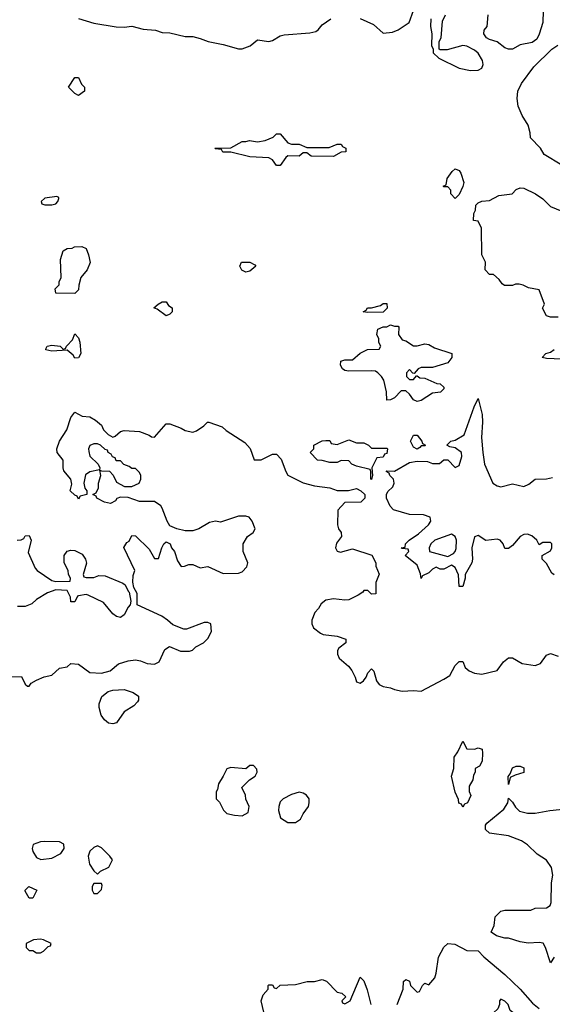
# Model space of a CAD drawing. Header units: inches. Extents: x 2348341 to 2479810, y 460419 to 613669.
# Tile 501 of 656: x 2423741 to 2426540, y 551251 to 556425. Entities that reach past the tile are written whole.
import ezdxf

# ---------------------------------------------------------------- set-up
doc = ezdxf.new("R2010")
doc.units = ezdxf.units.IN
doc.header["$MEASUREMENT"] = 0
doc.layers.add('C4525', color=7, linetype='Continuous')

msp = doc.modelspace()

# ---------------------------------------------------------------- linework, layer by layer
at = {"layer": 'C4525', "color": 2}
for points, elevation in [([(2424050, 556430.6), (2424130, 556406.8), (2424247.1, 556387.1), (2424290, 556386), (2424330, 556390.8), (2424390, 556376), (2424454, 556370), (2424490, 556358), (2424530, 556356), (2424610, 556336), (2424650, 556336), (2424690, 556326.8), (2424730.6, 556310.6), (2424810, 556294.8), (2424890, 556271), (2424910, 556271), (2424952.7, 556287.3), (2424990, 556318.8), (2425050, 556310.8), (2425070, 556316), (2425110, 556341), (2425130, 556346), (2425264.7, 556355.3), (2425296.5, 556363.5), (2425310, 556371.3), (2425330, 556398.8), (2425375.3, 556430)], 46), ([(2425530, 556432), (2425599.6, 556399.6), (2425650, 556354), (2425700.4, 556359.6), (2425730, 556372), (2425788, 556410), (2425810, 556474)], 46), ([(2425901, 556430), (2425898.8, 556390), (2425906, 556350), (2425904.7, 556290), (2425914, 556270), (2425914, 556250), (2425943.6, 556223.6), (2426050, 556171), (2426110, 556157.3), (2426150, 556159.1), (2426169.4, 556170.6), (2426176, 556190), (2426172.7, 556210), (2426150, 556249), (2426130, 556265.2), (2426090, 556286), (2426070, 556289.2), (2425987.3, 556267.3), (2425950, 556266), (2425946, 556270), (2425946, 556310), (2425955.3, 556330), (2425963.1, 556416.9), (2425978, 556450)], 46), ([(2426491.1, 556471.1), (2426490.4, 556410), (2426471.4, 556348.6), (2426457.8, 556322.2), (2426434.2, 556305.8), (2426370, 556292.6), (2426330, 556269.3), (2426310, 556269.3), (2426290, 556277), (2426250, 556309.3), (2426210, 556320.9), (2426194, 556330), (2426179, 556350), (2426182, 556370), (2426198, 556390), (2426202, 556450)], 42), ([(2426590, 555661.2), (2426496.4, 555716.4), (2426478, 555750), (2426424.7, 555804.7), (2426424, 555830), (2426412.7, 555870), (2426382, 555922), (2426360.9, 555970), (2426354.5, 556010), (2426358.4, 556050), (2426377.6, 556090), (2426443.3, 556176.7), (2426537, 556270), (2426568.5, 556291.5)], 42), ([(2426570, 554862), (2426530, 554862), (2426510, 554868), (2426488.4, 554908.4), (2426498, 554930), (2426470, 555006), (2426415.3, 555015.3), (2426386, 555030), (2426365.4, 555034.6), (2426345.4, 555034.6), (2426330, 555028), (2426288.4, 555028.4), (2426276.4, 555036.4), (2426260.4, 555060.4), (2426230, 555086), (2426210, 555086), (2426186, 555110), (2426188, 555150), (2426168.7, 555190), (2426168, 555330), (2426150, 555366), (2426126, 555370), (2426127.3, 555407.3), (2426136.4, 555423.6), (2426138, 555450), (2426150, 555462), (2426170, 555472), (2426210, 555474), (2426258, 555502), (2426328, 555510), (2426350, 555532), (2426370, 555541), (2426390, 555538.8), (2426450.5, 555510.5), (2426490, 555482.8), (2426530, 555444), (2426610, 555410.6)], 42), ([(2426630, 554639), (2426510, 554644), (2426486, 554650), (2426506, 554670), (2426530, 554678), (2426550, 554691)], 42), ([(2426550, 553508), (2426536.4, 553516.4), (2426510, 553568), (2426486, 553590), (2426486, 553610), (2426530, 553634), (2426538, 553650), (2426538, 553670), (2426530, 553678), (2426490, 553678), (2426470, 553666), (2426458, 553690), (2426432.1, 553712.1), (2426410, 553721.2), (2426390, 553719), (2426370, 553708.7), (2426330, 553662), (2426310, 553646), (2426290, 553646), (2426282, 553670), (2426266, 553690), (2426250, 553695.3), (2426190, 553688.7), (2426150, 553714), (2426130, 553708), (2426116, 553650), (2426121, 553590), (2426116, 553570), (2426082, 553510), (2426082, 553490), (2426070, 553446), (2426050, 553446), (2426047.3, 553507.3), (2426030, 553546), (2426010, 553558), (2425970, 553538), (2425950, 553538), (2425930, 553548), (2425910, 553538), (2425890, 553518), (2425858, 553502), (2425850, 553488), (2425847.3, 553512.7), (2425830, 553558), (2425766, 553610), (2425786, 553630), (2425782, 553642), (2425750, 553646), (2425746, 553650), (2425766, 553654), (2425768, 553670), (2425788, 553690), (2425836, 553724), (2425888.7, 553770), (2425902, 553790), (2425898, 553810), (2425863.1, 553823.1), (2425790, 553824), (2425706, 553850), (2425688.4, 553868.4), (2425668, 553910), (2425668, 553930), (2425674.6, 553945.4), (2425702, 553970), (2425708, 553990), (2425706, 554010), (2425686, 554030), (2425682, 554042), (2425666, 554050), (2425670, 554054), (2425710, 554052), (2425790, 554098), (2425830, 554104.7), (2425883.6, 554103.6), (2425910, 554092), (2425947.3, 554092.7), (2425970, 554112), (2425990, 554112), (2426030, 554072), (2426050, 554082), (2426064, 554130), (2426062, 554150), (2426030, 554175.3), (2426000.4, 554180.4), (2425986, 554190), (2426006, 554210), (2426030, 554216), (2426077, 554243), (2426128.9, 554391.1), (2426150, 554434), (2426170.6, 554350), (2426173.4, 554310), (2426167.7, 554230), (2426174, 554150), (2426184, 554090), (2426226.8, 553990), (2426250, 553974.8), (2426270, 553970.8), (2426330, 553986.8), (2426390, 553971.3), (2426415.5, 553984.5), (2426450, 554011.3), (2426510, 554012), (2426540.2, 554019.8)], 42), ([(2423691.3, 552971.3), (2423750, 552974), (2423770, 552934), (2423782, 552922), (2423790, 552922), (2423802, 552938), (2423830, 552954), (2423868.7, 552971.3), (2423910, 552981), (2423950, 553018), (2423990, 553024.7), (2424010, 553042), (2424050, 553038), (2424110, 552994.8), (2424170, 552991), (2424216.5, 553003.5), (2424260.2, 553039.8), (2424310, 553056), (2424350, 553061), (2424376, 553056), (2424410, 553041), (2424450, 553038.8), (2424474, 553050), (2424504, 553116), (2424528.4, 553131.6), (2424586.4, 553106.4), (2424634, 553106), (2424648.4, 553111.6), (2424666, 553130), (2424706, 553150), (2424730, 553174), (2424748, 553210), (2424746, 553250), (2424730, 553258), (2424710, 553258), (2424616.9, 553223.1), (2424603.1, 553223.1), (2424544.7, 553244.7), (2424518, 553270), (2424488, 553290), (2424358, 553350), (2424359, 553410), (2424340.4, 553440.4), (2424335.3, 553470), (2424336.4, 553503.6), (2424346, 553530), (2424288.4, 553651.6), (2424303.1, 553676.9), (2424315.3, 553684.7), (2424330, 553714), (2424350, 553712), (2424422, 553642), (2424450, 553594), (2424470, 553594), (2424488, 553650), (2424498, 553670), (2424510, 553682), (2424531.3, 553670), (2424538, 553650), (2424554.8, 553630), (2424570, 553582), (2424590, 553552), (2424607.3, 553552.7), (2424630, 553562), (2424650, 553562), (2424690, 553544.7), (2424730, 553552), (2424810, 553514.8), (2424890, 553516), (2424910, 553522.8), (2424934, 553550), (2424939, 553570), (2424915.3, 553630), (2424915.3, 553670), (2424938, 553710), (2424968, 553730), (2424978, 553750), (2424962, 553790), (2424946, 553810), (2424930, 553815.3), (2424890, 553815.3), (2424795.3, 553784.7), (2424770, 553789), (2424738, 553782), (2424682, 553750), (2424650, 553739), (2424610, 553739), (2424566, 553750), (2424530, 553766), (2424515.3, 553790), (2424490, 553858), (2424482, 553870), (2424450, 553893.2), (2424370, 553893.2), (2424310, 553914), (2424270, 553915.3), (2424251.3, 553908.7), (2424243.6, 553896.4), (2424218, 553882), (2424186, 553890), (2424146, 553910), (2424142, 553922), (2424126, 553930), (2424142, 553938), (2424154.6, 553965.4), (2424155.3, 553990), (2424168, 554030), (2424162, 554058), (2424170, 554054), (2424212, 554052), (2424231.6, 554031.6), (2424250, 553994), (2424291.6, 553971.6), (2424330, 553971.3), (2424368, 553990), (2424378, 554010), (2424378, 554030), (2424370, 554046), (2424350, 554066), (2424330, 554066), (2424316.4, 554076.4), (2424287.3, 554087.3), (2424270, 554106), (2424247.3, 554107.3), (2424242, 554122), (2424228, 554128), (2424222, 554142), (2424206, 554150), (2424202, 554162), (2424190, 554166), (2424166, 554190), (2424150, 554195.3), (2424130, 554195.3), (2424110, 554188), (2424102.8, 554170), (2424103.5, 554156.5), (2424110, 554132), (2424154, 554090), (2424162, 554070), (2424159.6, 554060.4), (2424110, 554048.7), (2424087.5, 554032.5), (2424078, 553990), (2424083.6, 553963.6), (2424094, 553950), (2424094, 553930), (2424058, 553922), (2424050, 553906), (2424042, 553922), (2424030, 553926), (2424006, 553950), (2424015.3, 553984.7), (2424009, 554010), (2423973.6, 554053.6), (2423969, 554070), (2423968.7, 554110), (2423938, 554150), (2423935.3, 554170), (2423949.2, 554210), (2423989.2, 554270), (2424010, 554334), (2424030, 554362), (2424070, 554342), (2424110, 554338), (2424139.8, 554319.8), (2424170, 554294), (2424182, 554270), (2424205.4, 554245.4), (2424230, 554231.3), (2424243.1, 554236.9), (2424270, 554261), (2424290, 554266.8), (2424370, 554261), (2424422, 554242), (2424432.7, 554232.7), (2424450, 554232), (2424510, 554302), (2424530, 554302), (2424590, 554278.8), (2424610, 554266), (2424650, 554258), (2424670, 554264.7), (2424708, 554290), (2424728, 554310), (2424734, 554310), (2424805.4, 554285.4), (2424826.4, 554266.4), (2424923.6, 554203.6), (2424951.6, 554171.6), (2424972.7, 554112.7), (2425010, 554112), (2425070, 554142), (2425090, 554142), (2425115.3, 554115.3), (2425138.8, 554050), (2425150, 554031.3), (2425230, 553991), (2425290, 553976), (2425370, 553964.7), (2425410, 553951), (2425468.9, 553951.1), (2425510, 553962), (2425534, 553950), (2425554, 553930), (2425554, 553910), (2425534, 553890), (2425450, 553888), (2425412, 553848), (2425411.3, 553770), (2425416, 553750), (2425431, 553730), (2425431.3, 553710), (2425405.2, 553674.8), (2425401, 553650), (2425410, 553632), (2425426.4, 553626.4), (2425490, 553644.7), (2425591.1, 553611.1), (2425611.6, 553571.6), (2425612.7, 553552.7), (2425630.7, 553510.7), (2425612.7, 553467.3), (2425611.6, 553408.4), (2425590, 553406), (2425570, 553426), (2425550, 553426), (2425543.6, 553416.4), (2425519.8, 553400.2), (2425470, 553377.2), (2425450, 553374), (2425390, 553381.2), (2425350, 553374), (2425325.5, 553354.5), (2425310.8, 553330), (2425291, 553310), (2425276, 553270), (2425276, 553250), (2425284.7, 553230), (2425320.9, 553200.9), (2425334.9, 553194.9), (2425410, 553186), (2425454, 553170), (2425454, 553150), (2425417.3, 553122.7), (2425410.8, 553110), (2425410.7, 553090), (2425418.8, 553070), (2425468.2, 553028.2), (2425485.8, 553005.8), (2425504, 552970), (2425510, 552944.7), (2425530, 552938), (2425548, 552950), (2425562, 552970), (2425570, 552992), (2425590, 553014), (2425602, 553002), (2425616, 552950), (2425630, 552931.3), (2425650, 552921), (2425690, 552914.8), (2425710, 552904.9), (2425750, 552897.1), (2425810, 552900.5), (2425850, 552897.3), (2425970, 552958.8), (2426000.9, 552979.1), (2426030, 553032), (2426050, 553052), (2426070, 553052), (2426081.4, 553021.4), (2426102.5, 553002.5), (2426130, 552990.7), (2426170, 552985.5), (2426250, 553004.7), (2426284, 553050), (2426310, 553070.8), (2426330, 553070.8), (2426382, 553042), (2426450, 553030.7), (2426478, 553042), (2426510, 553086), (2426530, 553094.8), (2426570, 553081)], 42), ([(2423728, 553690), (2423749, 553691), (2423762, 553698), (2423770, 553712), (2423790, 553714), (2423802, 553690), (2423785.4, 553625.4), (2423822, 553542), (2423832, 553530), (2423910, 553478), (2423930, 553472), (2424006, 553474), (2424008, 553490), (2423998, 553510), (2423995.3, 553530), (2423975.3, 553570), (2423975.3, 553610), (2423990, 553631.3), (2424010, 553638), (2424030, 553636), (2424070, 553616), (2424086, 553590), (2424091.3, 553568.7), (2424074, 553510), (2424078, 553498), (2424090, 553494), (2424130, 553494), (2424156.4, 553503.6), (2424190, 553502.8), (2424283.5, 553463.5), (2424295.3, 553455.3), (2424310, 553422), (2424316.9, 553416.9), (2424324.7, 553370), (2424322, 553350), (2424310, 553338), (2424290, 553298), (2424270, 553284), (2424250, 553288.7), (2424230, 553302), (2424182, 553362), (2424100.2, 553400.2), (2424090, 553404), (2424050, 553398), (2424044.7, 553395.3), (2424030, 553366), (2424010, 553366), (2424008, 553390), (2423990, 553426), (2423930, 553428.7), (2423886.4, 553413.6), (2423830, 553378), (2423805.4, 553354.6), (2423770, 553342), (2423730, 553342)], 42), ([(2426550, 551498), (2426530, 551468), (2426504, 551550), (2426492.1, 551572.1), (2426470, 551576), (2426412.9, 551572.9), (2426370, 551579.3), (2426310, 551599), (2426290, 551599), (2426246, 551610), (2426218, 551630), (2426234.6, 551665.4), (2426239, 551710), (2426270, 551741), (2426290, 551746), (2426426.4, 551746.4), (2426450, 551756), (2426510, 551758), (2426528, 551770), (2426534, 551786), (2426535.3, 551890), (2426542, 551930), (2426535.3, 551970), (2426510, 552008), (2426460.2, 552040.2), (2426410, 552088.7), (2426378, 552110), (2426310, 552136), (2426209.4, 552149.4), (2426188, 552170), (2426188.4, 552191.6), (2426196.4, 552203.6), (2426284.1, 552275.9), (2426305.2, 552310), (2426310, 552334), (2426330, 552314), (2426346, 552286), (2426366.4, 552266.4), (2426410, 552254.9), (2426450, 552254.9), (2426526, 552270), (2426610, 552278)], 38), ([(2425725.2, 551250), (2425755.3, 551330), (2425758, 551370), (2425770, 551382), (2425790, 551372), (2425794, 551350), (2425830, 551314), (2425842, 551318), (2425858, 551350), (2425870, 551362), (2425890, 551354), (2425922, 551390), (2425930, 551414), (2425941.2, 551498.8), (2425969.5, 551550.5), (2425990, 551571), (2426027.1, 551567.1), (2426090, 551534), (2426150, 551532), (2426179.8, 551499.8), (2426290, 551407.3), (2426370, 551330.7), (2426436.2, 551256.2), (2426470, 551228)], 38), ([(2425024, 551210), (2425009, 551270), (2425020.2, 551299.8), (2425046, 551330), (2425046, 551350), (2425050, 551354), (2425070, 551354), (2425078, 551338), (2425090, 551334), (2425110, 551352), (2425190, 551354.8), (2425251, 551371), (2425290, 551371.3), (2425330, 551382), (2425352.7, 551372.7), (2425410, 551314), (2425434, 551310), (2425454, 551290), (2425434, 551270), (2425438, 551258), (2425450, 551254), (2425478, 551270), (2425530, 551394), (2425550, 551374), (2425567.1, 551327.1), (2425586.8, 551250)], 38)]:
    msp.add_lwpolyline(points, dxfattribs=dict(at, elevation=elevation))
for points, elevation in [([(2424050, 556026), (2424030, 556038), (2423998, 556070), (2424030, 556122), (2424050, 556122), (2424066.4, 556086.4), (2424082, 556070), (2424082, 556050)], 42), ([(2425170, 555771.3), (2425210, 555771.3), (2425250, 555754), (2425367.3, 555752.7), (2425408.9, 555771.1), (2425430, 555771.3), (2425438, 555758), (2425454, 555750), (2425454, 555730), (2425430, 555728), (2425390, 555706), (2425272.7, 555707.3), (2425250, 555726), (2425230, 555726), (2425210, 555708), (2425150, 555709), (2425138.8, 555701.2), (2425110, 555658), (2425090, 555658), (2425070, 555688.7), (2425050, 555699), (2424950, 555705.2), (2424850, 555728.7), (2424808.9, 555728.9), (2424802, 555742), (2424770, 555746), (2424766, 555750), (2424850, 555752), (2424910, 555784.7), (2424930, 555784.7), (2424949.1, 555790.9), (2424990, 555782.8), (2425030, 555790.7), (2425072.3, 555807.7), (2425090, 555824.7), (2425110, 555824.7), (2425150, 555778)], 42), ([(2426030, 555486), (2426006, 555510), (2426006, 555530), (2425990, 555546), (2425970, 555546), (2425966, 555550), (2425982, 555558), (2425988, 555590), (2426013.6, 555626.4), (2426030, 555642), (2426050, 555632), (2426058.5, 555618.5), (2426074, 555570), (2426070, 555548), (2426050, 555506)], 42), ([(2423935.3, 555495.3), (2423872.7, 555487.3), (2423854, 555470), (2423858, 555458), (2423872.7, 555452.7), (2423910, 555452), (2423930, 555458), (2423942, 555470), (2423946, 555486), (2423946, 555490)], 46), ([(2424030, 554986), (2423930, 554988), (2423928, 555010), (2423948, 555032), (2423948, 555048), (2423958, 555070), (2423954.6, 555165.4), (2423969.1, 555210.9), (2423990, 555222), (2424016.4, 555223.6), (2424028, 555232), (2424067.3, 555232.7), (2424090, 555222), (2424102.8, 555190), (2424110.6, 555149.4), (2424096, 555110), (2424062, 555070), (2424051.3, 555030), (2424050, 555006)], 42), ([(2424930, 555099), (2424908.9, 555108.9), (2424898, 555130), (2424906, 555150), (2424950, 555151), (2424976.9, 555136.9), (2424982, 555130), (2424950, 555104)], 42), ([(2424510, 554868), (2424463.1, 554903.1), (2424446, 554910), (2424468, 554930), (2424490, 554942), (2424510, 554942), (2424522.8, 554922.8), (2424542, 554910), (2424542, 554890), (2424530, 554878)], 42), ([(2425570, 554886), (2425546, 554890), (2425562, 554898), (2425568.9, 554911.1), (2425590, 554911.3), (2425636.4, 554923.6), (2425650, 554934), (2425670, 554934), (2425671.6, 554908.4), (2425650, 554888.7)], 42), ([(2425710, 554814), (2425730, 554814), (2425734, 554810), (2425732, 554770), (2425750, 554742), (2425770, 554738), (2425810, 554712), (2425830, 554712), (2425870, 554722), (2425890, 554718), (2425919.8, 554699.8), (2426012, 554670), (2426012, 554650), (2425990, 554622), (2425910, 554598), (2425850, 554598), (2425834, 554590), (2425814, 554566), (2425807.3, 554567.3), (2425790, 554586), (2425774, 554570), (2425774, 554550), (2425790, 554534), (2425810, 554534), (2425826, 554554), (2425830, 554554), (2425843.6, 554543.6), (2425870, 554542), (2425932.7, 554512.7), (2425950, 554512), (2425970, 554494), (2425970, 554486), (2425951.6, 554468.4), (2425910, 554462), (2425850, 554424), (2425830, 554419), (2425810, 554428), (2425790, 554458), (2425770, 554475.3), (2425746, 554474), (2425710, 554438), (2425690, 554428), (2425670, 554426), (2425668, 554470), (2425654, 554530), (2425642, 554550), (2425622, 554570), (2425610, 554577.2), (2425590, 554579), (2425470, 554578), (2425450, 554582), (2425438, 554590), (2425426, 554610), (2425428, 554630), (2425450, 554638), (2425490, 554638), (2425530, 554672), (2425568.4, 554691.6), (2425630, 554694), (2425638, 554710), (2425628, 554728), (2425627.3, 554747.3), (2425618, 554770), (2425622, 554798), (2425650, 554811.3), (2425670, 554811.3), (2425690, 554822)], 42), ([(2424030, 554646), (2424022, 554662), (2423990, 554688.7), (2423910, 554683.7), (2423878, 554690), (2423880.4, 554699.6), (2423886, 554710), (2423910, 554714), (2423954, 554710), (2423970, 554694), (2423982, 554698), (2423986, 554710), (2423989.2, 554710.8), (2424018, 554742), (2424030, 554774), (2424050, 554754), (2424056, 554730), (2424062, 554670), (2424050, 554648)], 42), ([(2425510, 554202), (2425550, 554202), (2425574, 554190), (2425590, 554174), (2425670, 554174), (2425674, 554170), (2425670, 554146), (2425658, 554142), (2425650, 554126), (2425618, 554122), (2425592, 554070), (2425594, 554030), (2425590, 554008), (2425586, 554010), (2425586, 554050), (2425582, 554062), (2425510, 554078), (2425486, 554090), (2425470, 554106), (2425430, 554108), (2425410, 554098), (2425370, 554098), (2425330, 554109), (2425306, 554110), (2425268, 554150), (2425286, 554170), (2425286, 554190), (2425330, 554212), (2425350, 554214), (2425370, 554214), (2425378, 554198), (2425410, 554192), (2425470, 554218)], 42), ([(2425830, 554168.7), (2425810, 554178), (2425795.3, 554210), (2425810, 554242), (2425830, 554242), (2425854, 554210), (2425858, 554198), (2425874, 554190), (2425870, 554186), (2425850, 554186), (2425843.6, 554176.4)], 42), ([(2426010, 553721.2), (2425922, 553690), (2425902, 553670), (2425892, 553650), (2425894, 553630), (2425990, 553604.7), (2426020.2, 553619.8), (2426029.2, 553630.8), (2426033.6, 553646.4), (2426036, 553690), (2426028.7, 553710)], 42), ([(2424230, 552724.5), (2424208.2, 552728.2), (2424186.2, 552746.2), (2424169.3, 552770), (2424159.3, 552810), (2424159.3, 552830), (2424171.7, 552868.3), (2424205.3, 552894.7), (2424230, 552902.4), (2424290, 552905.5), (2424338, 552890), (2424364.7, 552870), (2424364.7, 552850), (2424359.8, 552840.2), (2424339.8, 552820.2), (2424290, 552788.7), (2424250, 552729.5)], 38), ([(2426130, 552591.3), (2426150, 552598), (2426170.8, 552590.8), (2426172, 552570), (2426171.1, 552528.9), (2426156.9, 552503.1), (2426134, 552490), (2426134, 552470), (2426125.4, 552454.6), (2426122, 552430), (2426103.6, 552396.4), (2426102, 552370), (2426111.1, 552348.9), (2426094, 552310), (2426078, 552302), (2426070, 552286), (2426062, 552302), (2426048.4, 552308.4), (2426047.3, 552327.3), (2426030, 552366), (2426009.3, 552450), (2426022.7, 552490), (2426024, 552550), (2426043.1, 552576.9), (2426070, 552634), (2426090, 552594)], 38), ([(2424970, 552506), (2424950, 552506), (2424930, 552488), (2424850, 552495.3), (2424830, 552488), (2424810.9, 552449.1), (2424784.7, 552410), (2424779.6, 552380.4), (2424772.7, 552367.3), (2424774, 552330), (2424790, 552314), (2424811.6, 552271.6), (2424830, 552254), (2424870, 552244.7), (2424910, 552242), (2424942, 552258), (2424946, 552290), (2424928.9, 552328.9), (2424928, 552350), (2424908, 552390), (2424948.9, 552431.1), (2424978, 552450), (2424988, 552470), (2424987.3, 552487.3)], 42), ([(2426310, 552406), (2426307.3, 552447.3), (2426318, 552462), (2426330, 552494), (2426350, 552502), (2426370, 552502), (2426390, 552494), (2426390, 552469), (2426344.7, 552455.3), (2426318, 552442)], 38), ([(2425210, 552365.2), (2425170, 552353.2), (2425124.7, 552330), (2425110, 552315.3), (2425102, 552290), (2425100.7, 552270), (2425111.3, 552230), (2425150, 552206.8), (2425190, 552206.8), (2425216, 552224), (2425230, 552252), (2425258, 552290), (2425262, 552310), (2425262, 552330), (2425248.7, 552350), (2425230, 552361.2)], 42), ([(2423870, 552106.6), (2423850, 552105.2), (2423811.3, 552090), (2423806, 552070), (2423810, 552054), (2423830, 552022), (2423852.7, 552012.7), (2423910, 552018), (2423956.5, 552043.5), (2423974, 552070), (2423972.3, 552092.3), (2423950, 552105.2)], 42), ([(2424150, 552084), (2424130, 552075.3), (2424110, 552055.3), (2424101, 552030), (2424107.1, 551987.1), (2424130, 551952), (2424150, 551934), (2424166, 551950), (2424210, 551972), (2424228.7, 552010), (2424215.3, 552030), (2424170, 552074)], 42), ([(2424170, 551886), (2424130, 551886), (2424122, 551870), (2424122, 551850), (2424130, 551834), (2424150, 551834), (2424170, 551854), (2424174.6, 551874.6)], 42), ([(2423810, 551808.7), (2423790, 551809), (2423770, 551846), (2423769, 551850), (2423789.4, 551870.6), (2423831.3, 551850)], 38), ([(2423850, 551592.7), (2423814, 551590), (2423774, 551570), (2423774, 551550), (2423790, 551534), (2423810, 551534), (2423830, 551522), (2423850, 551522), (2423866, 551530), (2423890, 551554), (2423902, 551558), (2423906, 551570), (2423866, 551590)], 42), ([(2426270, 551278), (2426262, 551270), (2426262, 551250), (2426252.7, 551227.3), (2426230, 551206), (2426212, 551170), (2426222, 551150), (2426270, 551116), (2426290, 551112), (2426310, 551124.7), (2426370, 551142), (2426375.3, 551150), (2426355.3, 551190), (2426318, 551218), (2426308, 551250), (2426290, 551268)], 38)]:
    msp.add_lwpolyline(points, close=True, dxfattribs=dict(at, elevation=elevation))

doc.saveas('drawing.dxf')
